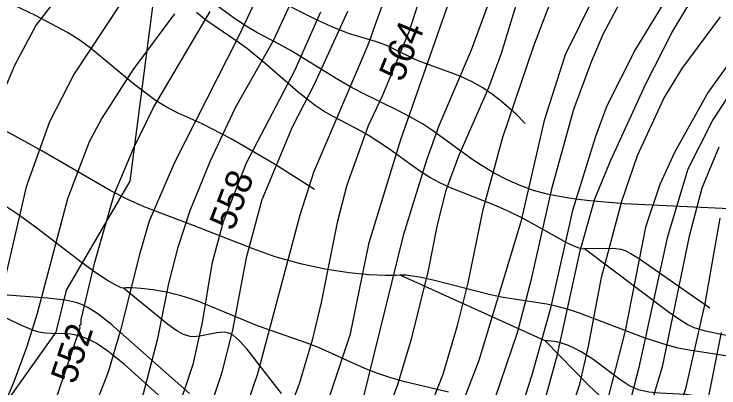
# Model space of a CAD drawing. Extents: x -709584 to -702006, y -1161789 to -1157496.
# Drawn here: x -709168.5 to -708901, y -1160629.8 to -1160488 of the extents above; entities that cross this region are included whole.
import ezdxf

# ---------------------------------------------------------------- set-up
doc = ezdxf.new("R2010")
doc.units = 0
for name, color, linetype in [('103_hranice KÚ', 7, 'Continuous'), ('120_vrstevnice hlavní', 7, 'Continuous'), ('121_vrstevnice hlavní_popis', 7, 'Continuous'), ('122_vrstevnice základní', 7, 'Continuous'), ('411_akumulovaný odtok', 7, 'Continuous')]:
    doc.layers.add(name, color=color, linetype=linetype)

msp = doc.modelspace()

# ---------------------------------------------------------------- linework, layer by layer
at = {"layer": '103_hranice KÚ'}
msp.add_lwpolyline([(-709113.02, -1160461.54), (-709124.59, -1160551.31), (-709148.76, -1160592.68), (-709152.76, -1160608.68), (-709190.29, -1160661.38), (-709207.27, -1160677.68), (-709227.61, -1160683.32), (-709293.86, -1160704.4), (-709290.67, -1160708.55), (-709280.09, -1160728.22), (-709270.72, -1160755.76), (-709268.6, -1160762.02), (-709272.02, -1160799.36), (-709269.54, -1160837.72)], dxfattribs=at)
at = {"layer": '120_vrstevnice hlavní'}
for points in [[(-708971.69, -1160463.82), (-708983.7, -1160502.87), (-708988.47, -1160515.89), (-708999.9, -1160541.93), (-709004.67, -1160554.95), (-709008, -1160567.96), (-709011.33, -1160585.32), (-709017.83, -1160611.36), (-709023.04, -1160628.71), (-709032.3, -1160653.02), (-709039.1, -1160669.22), (-709054, -1160697.56), (-709091.02, -1160759.18), (-709105.78, -1160790.43), (-709111.13, -1160803.45), (-709115.04, -1160816.46), (-709117.78, -1160829.48), (-709119.66, -1160842.5)], [(-708953.61, -1160577.8), (-708948.12, -1160558.13), (-708942.04, -1160543.37), (-708928.73, -1160514.45), (-708918.75, -1160494.77), (-708909.93, -1160480.02), (-708897.92, -1160464.83)], [(-709107.66, -1160487.83), (-709123.42, -1160509.09), (-709135.27, -1160527.44), (-709140.06, -1160536.43), (-709148.3, -1160558.13), (-709159.73, -1160601.52), (-709163.78, -1160614.54), (-709168.7, -1160627.56), (-709179.55, -1160653.02), (-709187.94, -1160670.37), (-709211.51, -1160714.92), (-709233.93, -1160755.71), (-709243.19, -1160777.41), (-709248.69, -1160799.11), (-709250.42, -1160816.46), (-709250.13, -1160841.63)], [(-709041.99, -1160486.96), (-709054.57, -1160514.45), (-709062.96, -1160530.94), (-709074.53, -1160558.42), (-709080.46, -1160580.4), (-709085.67, -1160607.89), (-709089.87, -1160624.38), (-709095.07, -1160640.29), (-709101.44, -1160655.91), (-709118.51, -1160687.15), (-709128.34, -1160702.77), (-709160.45, -1160751.08), (-709169.57, -1160767.57), (-709177.38, -1160784.06), (-709183.6, -1160800.55), (-709186.2, -1160811.54), (-709187.5, -1160828.03), (-709187.21, -1160844.24)], [(-708900.67, -1160565.36), (-708906.31, -1160597.76), (-708913.69, -1160630.16), (-708921.21, -1160653.3), (-708933.94, -1160685.7), (-708963.16, -1160745.88), (-708984.85, -1160787.53), (-708991.08, -1160801.42), (-708994.55, -1160810.68), (-708997.15, -1160819.93), (-708999.46, -1160833.82), (-708999.46, -1160847.71), (-708993.39, -1160903.25), (-708988.91, -1160949.54), (-708986.45, -1160968.05), (-708982.83, -1160986.56), (-708978.49, -1161000.45), (-708974.15, -1161009.71), (-708968.08, -1161018.24), (-708952.74, -1161033.86), (-708939.29, -1161045.58), (-708923.67, -1161055.85), (-708913.98, -1161060.91), (-708900.96, -1161066.7)], [(-709061.08, -1160838.16), (-709060.65, -1160823.7), (-709057.18, -1160804.02), (-709050.67, -1160784.35), (-709038.52, -1160759.76), (-709026.37, -1160740.09), (-708999.75, -1160700.75), (-708984.85, -1160676.16), (-708977.04, -1160661.4), (-708966.34, -1160631.9), (-708962.29, -1160617.14), (-708953.61, -1160577.8)]]:
    msp.add_lwpolyline(points, dxfattribs=at)
at = {"layer": '122_vrstevnice základní'}
for points in [[(-709005.68, -1160624.66), (-709000.19, -1160606.15), (-708996.14, -1160589.95), (-708990.5, -1160562.18), (-708982.98, -1160534.7), (-708971.26, -1160499.98), (-708965.91, -1160486.09), (-708953.47, -1160458.32), (-708943.92, -1160442.12), (-708935.1, -1160430.12), (-708921.36, -1160415.22), (-708909.93, -1160405.67), (-708894.31, -1160393.81)], [(-709002.79, -1160445.16), (-709018.56, -1160494.48), (-709028.83, -1160519.07), (-709034.18, -1160530.36), (-709042.28, -1160552.92), (-709045.9, -1160567.1), (-709051.97, -1160597.47), (-709055.44, -1160611.65), (-709060.21, -1160627.85), (-709068.17, -1160649.25), (-709078.15, -1160671.38), (-709091.46, -1160696.55), (-709104.48, -1160717.67), (-709129.79, -1160755.28), (-709136.15, -1160766.85), (-709140.78, -1160777.41), (-709145.12, -1160789.41), (-709151.05, -1160810.1), (-709153.66, -1160830.35), (-709154.23, -1160843.66)], [(-708975.89, -1160449.65), (-708994.98, -1160501.72), (-709007.28, -1160530.36), (-709012.05, -1160543.37), (-709020.87, -1160572.01), (-709036.35, -1160635.08), (-709039.1, -1160643.76), (-709049.66, -1160666.9), (-709066.15, -1160695.83), (-709087.99, -1160730.54), (-709112.43, -1160777.41), (-709119.52, -1160795.63), (-709121.83, -1160803.45), (-709125.88, -1160821.67), (-709128.2, -1160839.9)], [(-709131.23, -1160454.71), (-709160.16, -1160492.03), (-709168.41, -1160507.5), (-709173.47, -1160519.51), (-709179.84, -1160538.75), (-709183.31, -1160552.63), (-709190.1, -1160591.98), (-709195.75, -1160610.49), (-709205, -1160633.63), (-709213.68, -1160649.83), (-709232.78, -1160678.47), (-709254.18, -1160714.05), (-709263.87, -1160734.02), (-709268.36, -1160752.24), (-709268.36, -1160760.2), (-709268.65, -1160768.73), (-709269.66, -1160783.2), (-709269.66, -1160791.58), (-709268.36, -1160810.1), (-709268.65, -1160823.98), (-709267.92, -1160858.7)], [(-709116.48, -1160466.42), (-709145.7, -1160510.69), (-709155.1, -1160528.91), (-709163.93, -1160553.5), (-709173.33, -1160594), (-709177.96, -1160611.36), (-709182.01, -1160622.93), (-709188.23, -1160637.1), (-709202.26, -1160663.14), (-709225.98, -1160702.19), (-709234.8, -1160717.81), (-709248.98, -1160746.46), (-709255.05, -1160762.08), (-709257.51, -1160769.89), (-709260.4, -1160821.96), (-709259.1, -1160847.42)], [(-708942.47, -1160469.32), (-708959.4, -1160503.45), (-708967.35, -1160528.33), (-708976.18, -1160566.81), (-708992.09, -1160619.46), (-709001.49, -1160643.76), (-709018.41, -1160680.5), (-709025.21, -1160692.94), (-709043.29, -1160721.29), (-709055.3, -1160738.5), (-709066, -1160756.72), (-709075.55, -1160775.24), (-709083.65, -1160794.48), (-709086.97, -1160805.18), (-709091.6, -1160829.48), (-709092.47, -1160837.58)], [(-709140.93, -1160840.47), (-709139.48, -1160824.56), (-709138.32, -1160817.62), (-709132.83, -1160794.48), (-709124.58, -1160771.33), (-709114.02, -1160750.51), (-709105.49, -1160736.62), (-709085.67, -1160706.53), (-709062.96, -1160664.88), (-709048.5, -1160632.48), (-709040.83, -1160609.33), (-709033.75, -1160574.62), (-709021.74, -1160535.56), (-708999.03, -1160470.76)], [(-708916, -1160473.8), (-708932.64, -1160501.28), (-708943.49, -1160522.83), (-708947.83, -1160534.41), (-708956.51, -1160562.47), (-708964.89, -1160599.5), (-708971.98, -1160624.95), (-708977.91, -1160643.47), (-708985.14, -1160661.98), (-708991.07, -1160673.55), (-709007.56, -1160700.75), (-709036.64, -1160744.28), (-709052.26, -1160770.32), (-709056.02, -1160777.7), (-709062.67, -1160793.9), (-709065.71, -1160803.16), (-709068.32, -1160814.73), (-709070.63, -1160831.22), (-709070.92, -1160842.79)], [(-709074.39, -1160477.42), (-709083.36, -1160496.51), (-709107.66, -1160544.24), (-709117.21, -1160566.52), (-709120.96, -1160579.25), (-709128.2, -1160607.89), (-709132.83, -1160623.8), (-709144.4, -1160653.3), (-709151.05, -1160667.77), (-709163.06, -1160690.91), (-709173.47, -1160708.27), (-709193.14, -1160738.36), (-709201.53, -1160754.27), (-709210.93, -1160776.54), (-709215.56, -1160792.45), (-709217.73, -1160802), (-709220.91, -1160824.27), (-709221.35, -1160833.53)], [(-709070.05, -1160497.96), (-709060.5, -1160477.13)], [(-709083.07, -1160835.84), (-709081.62, -1160824.85), (-709078.58, -1160811.83), (-709073.81, -1160796.21), (-709066.87, -1160777.99), (-709061.81, -1160767.57), (-709053.13, -1160751.95), (-709028.83, -1160715.5), (-709014.36, -1160692.07), (-709002.65, -1160671.24), (-708988.04, -1160640), (-708977.48, -1160608.75), (-708972.13, -1160588.5), (-708964.32, -1160553.79), (-708956.07, -1160523.99), (-708949.27, -1160505.77), (-708944.79, -1160495.35), (-708936.54, -1160479.73)], [(-709170.14, -1160841.92), (-709169.85, -1160826.01), (-709168.7, -1160816.75), (-709164.21, -1160795.92), (-709158.72, -1160779.72), (-709153.8, -1160768.15), (-709150.04, -1160761.21), (-709141.21, -1160747.32), (-709120.24, -1160716.95), (-709111.71, -1160703.06), (-709095.07, -1160672.98), (-709085.53, -1160652.15), (-709075.98, -1160624.38), (-709059.93, -1160564.2), (-709054.72, -1160548), (-709034.18, -1160499.69), (-709027.53, -1160481.18)], [(-709235.67, -1160849.73), (-709235.96, -1160826.59), (-709233.5, -1160805.76), (-709230.75, -1160792.74), (-709227.86, -1160782.33), (-709219.47, -1160758.89), (-709208.19, -1160732.86), (-709201.1, -1160719.84), (-709182.01, -1160691.2), (-709174.05, -1160678.18), (-709161.61, -1160654.75), (-709154.38, -1160639.13), (-709143.48, -1160606.97), (-709143.68, -1160606.01), (-709143.1, -1160605.57), (-709143.1, -1160603.84), (-709137.89, -1160582.14), (-709130.37, -1160556.1), (-709123.28, -1160539.03), (-709115.61, -1160523.41), (-709094.06, -1160486.96)], [(-709052.26, -1160487.25), (-709062.09, -1160509.53), (-709080.46, -1160544.53), (-709089.14, -1160566.81), (-709093.48, -1160582.72), (-709097.1, -1160604.99), (-709100.71, -1160620.9), (-709107.8, -1160642.02), (-709119.37, -1160665.17), (-709129.35, -1160682.52), (-709147.29, -1160711.45), (-709169.42, -1160745.3), (-709178.68, -1160761.21), (-709183.45, -1160770.76), (-709190.25, -1160786.67), (-709192.28, -1160793.03), (-709195.6, -1160808.94), (-709196.9, -1160821.67), (-709197.48, -1160846.84)], [(-709037.22, -1160780.01), (-709027.96, -1160761.79), (-709010.31, -1160735.75), (-708998.45, -1160720.13), (-708980.95, -1160691.49), (-708971.26, -1160673.27), (-708960.84, -1160649.83), (-708953.76, -1160628.43), (-708950.43, -1160613.96), (-708945.51, -1160587.93), (-708937.84, -1160559), (-708931.92, -1160541.64), (-708921.89, -1160520.04), (-708914.99, -1160508.66), (-708900.38, -1160488.99)], [(-709210.65, -1160835.56), (-709209.92, -1160817.04), (-709206.88, -1160800.84), (-709201.82, -1160784.64), (-709191.12, -1160761.5), (-709167.4, -1160719.84), (-709156.26, -1160701.33), (-709142.52, -1160680.5), (-709130.95, -1160659.67), (-709119.37, -1160631.9), (-709114.02, -1160611.07), (-709109.83, -1160590.24), (-709106.21, -1160576.35), (-709101.73, -1160562.47), (-709094.06, -1160543.95), (-709084.52, -1160523.41), (-709070.05, -1160497.96)], [(-708893.44, -1160501.43), (-708905.01, -1160517.63), (-708917.74, -1160540.19), (-708923.38, -1160552.63), (-708928.88, -1160568.83), (-708936.54, -1160608.18), (-708944.35, -1160638.26), (-708950, -1160654.46), (-708959.69, -1160677.6), (-708965.62, -1160689.18), (-708975.31, -1160705.38), (-709010.75, -1160755.13), (-709017.4, -1160766.71), (-709020.73, -1160773.65), (-709027.09, -1160789.85), (-709032.3, -1160808.36), (-709033.75, -1160815.31), (-709035.19, -1160826.88), (-709035.77, -1160839.03), (-709035.48, -1160848.28), (-709033.02, -1160864.49)], [(-708896.48, -1160517.63), (-708903.28, -1160528.04), (-708912.82, -1160546.85), (-708920.63, -1160572.88), (-708931.34, -1160622.06), (-708935.1, -1160636.24), (-708939.44, -1160649.25), (-708949.85, -1160675.29), (-708959.69, -1160696.12), (-708968.08, -1160711.74), (-708979.36, -1160729.97), (-708995.27, -1160753.4), (-709003.95, -1160769.02), (-709014.65, -1160792.45), (-709021.59, -1160815.88), (-709024.34, -1160834.4), (-709024.63, -1160843.08), (-709024.05, -1160851.76), (-709022.75, -1160860.44), (-709010.31, -1160921.19), (-709006.7, -1160944.62), (-709005.25, -1160970.65), (-709001.78, -1160991.48), (-708994.26, -1161014.92)], [(-708900.96, -1160538.46), (-708907.47, -1160554.08), (-708912.24, -1160572.3), (-708922.51, -1160621.77), (-708930.9, -1160649.83), (-708940.16, -1160675.87), (-708952.74, -1160704.8), (-708958.82, -1160716.37), (-708973.43, -1160741.54), (-708985.87, -1160761.21), (-708994.4, -1160776.83), (-709003.08, -1160797.66), (-709007.42, -1160810.68), (-709010.75, -1160828.9), (-709011.04, -1160841.92)], [(-708887.94, -1161054.11), (-708922.66, -1161039.5), (-708940.3, -1161029.23), (-708951.15, -1161020.84), (-708961.71, -1161010.86), (-708965.62, -1161006.24), (-708971.98, -1160993.22), (-708976.18, -1160978.47), (-708978.2, -1160966.03), (-708980.23, -1160945.2), (-708980.52, -1160932.18), (-708979.65, -1160919.16), (-708979.94, -1160887.92), (-708983.8, -1160854.04), (-708985, -1160838.74), (-708984.85, -1160830.06), (-708982.83, -1160817.04), (-708973.43, -1160791.01), (-708959.69, -1160762.37), (-708954.05, -1160749.35), (-708923.96, -1160686.86), (-708911.38, -1160655.62), (-708905.16, -1160634.79), (-708899.95, -1160608.75)], [(-709104.33, -1160841.92), (-709101.29, -1160819.07), (-709098.83, -1160805.18), (-709093.77, -1160788.98), (-709083.21, -1160765.84), (-709074.54, -1160749.64), (-709031.43, -1160677.89), (-709019.71, -1160657.06), (-709013.06, -1160643.18), (-709005.68, -1160624.66)]]:
    msp.add_lwpolyline(points, dxfattribs=at)
at = {"layer": '411_akumulovaný odtok'}
msp.add_line((-708966.99, -1160612), (-709021.99, -1160587), dxfattribs=at)
for points in [[(-708974.49, -1160529.5), (-708978.01, -1160525.9), (-708983.52, -1160521.08), (-708986.93, -1160518.48), (-708990.65, -1160515.99), (-708994.69, -1160513.71), (-708998.76, -1160511.78), (-709002.65, -1160510.2), (-709012.78, -1160506.61), (-709015.99, -1160505.27), (-709024.98, -1160500.85), (-709028.02, -1160499.54), (-709031.35, -1160498.38), (-709041.61, -1160495.31), (-709048.21, -1160492.69), (-709054.72, -1160489.61), (-709070.85, -1160481.47), (-709086, -1160474.74), (-709089.05, -1160472.95), (-709091.98, -1160470.92), (-709094.82, -1160468.71), (-709103.02, -1160461.37), (-709112.06, -1160452.42), (-709131.99, -1160432)], [(-709054.49, -1160554.5), (-709069.41, -1160545.06), (-709086.18, -1160535.28), (-709097.18, -1160529.61), (-709106.24, -1160525.56), (-709110.42, -1160523.44), (-709114.84, -1160520.72), (-709119.09, -1160517.66), (-709123.24, -1160514.38), (-709139.65, -1160500.83), (-709143.87, -1160497.73), (-709148.23, -1160494.92), (-709160.4, -1160488.52), (-709168.41, -1160484.71)], [(-708894.49, -1160562), (-708937.01, -1160559.91), (-708950.03, -1160558.86), (-708955.49, -1160558.2), (-708960.87, -1160557.37), (-708966.18, -1160556.28), (-708971.37, -1160554.86), (-708976.47, -1160553.03), (-708981.43, -1160550.82), (-708986.25, -1160548.31), (-708990.92, -1160545.52), (-708994.74, -1160542.96), (-709009.7, -1160532.15), (-709013.56, -1160529.65), (-709018.02, -1160527.07), (-709022.59, -1160524.68), (-709036.53, -1160517.84), (-709041.12, -1160515.44), (-709045.66, -1160512.84), (-709063.42, -1160501.94), (-709067.89, -1160499.41), (-709076.35, -1160494.97), (-709080.49, -1160492.55), (-709084.55, -1160489.94), (-709092.39, -1160484.18)], [(-709021.99, -1160587), (-709023.49, -1160587.17), (-709027.56, -1160587.16), (-709033.73, -1160586.86), (-709041.5, -1160586.13), (-709050.4, -1160584.79), (-709059.83, -1160582.75), (-709069.44, -1160580.02), (-709077.85, -1160577.09), (-709100.13, -1160568.34), (-709112.83, -1160563.57), (-709119.14, -1160561.07), (-709125.34, -1160558.33), (-709132.02, -1160554.91), (-709158.04, -1160539.8), (-709178.44, -1160528.71), (-709203.22, -1160516.07), (-709215.42, -1160509.37), (-709225.27, -1160503.09), (-709230.01, -1160499.74), (-709248.25, -1160486.05)], [(-708951.99, -1160577), (-708952.48, -1160577.12), (-708953.67, -1160576.87), (-708955.46, -1160576.24), (-708958.42, -1160574.88), (-708975.28, -1160565.56), (-708980.48, -1160563.02), (-708985.6, -1160560.77), (-709002.85, -1160553.85), (-709006.87, -1160551.99), (-709010.76, -1160549.92), (-709014.08, -1160547.85), (-709026.82, -1160538.69), (-709033.33, -1160534.37), (-709036.79, -1160532.41), (-709047.36, -1160526.89), (-709050.79, -1160524.89), (-709054.2, -1160522.61), (-709060.74, -1160517.55), (-709073.37, -1160506.62), (-709079.79, -1160501.32), (-709083.1, -1160498.83), (-709095.8, -1160490.22), (-709099.33, -1160487.43)], [(-709126.99, -1160592), (-709127.86, -1160591.88), (-709129.96, -1160590.88), (-709133.07, -1160589.07), (-709137.46, -1160586.15), (-709142.59, -1160582.43), (-709160.4, -1160568.86), (-709166.53, -1160564.4), (-709172.13, -1160560.59)], [(-708904.49, -1160599.5), (-708930.81, -1160581.19), (-708934.37, -1160578.89), (-708936.21, -1160577.94), (-708938.15, -1160577.31), (-708941.25, -1160576.92), (-708951.99, -1160577)], [(-708886.99, -1160612), (-708900.14, -1160609.53), (-708906.14, -1160608.25), (-708910.38, -1160606.99), (-708913.02, -1160605.79), (-708915.49, -1160604.3), (-708920.26, -1160600.91), (-708951.99, -1160577)], [(-708895.92, -1160617.97), (-708912.32, -1160615.54), (-708916.42, -1160614.73), (-708920.66, -1160613.65), (-708929.04, -1160610.91), (-708953.94, -1160601.45), (-708958.13, -1160600.09), (-708962.37, -1160598.94), (-708966.36, -1160598.09), (-708982.84, -1160595.52), (-708987.69, -1160594.56), (-709009.42, -1160588.92), (-709013.99, -1160587.9), (-709019.74, -1160587.02), (-709021.99, -1160587)], [(-709101.99, -1160632), (-709131.44, -1160605.88), (-709136.8, -1160601.65), (-709140.56, -1160599.26), (-709142.53, -1160598.31), (-709144.62, -1160597.57), (-709148.99, -1160596.57), (-709155.83, -1160595.72), (-709206.99, -1160592)], [(-709089.49, -1160654.5), (-709126.61, -1160620.98), (-709132.97, -1160615.82), (-709137.4, -1160612.88), (-709139.72, -1160611.66), (-709142.1, -1160610.66), (-709144.51, -1160609.9), (-709146.95, -1160609.41), (-709149.41, -1160609.24), (-709154.33, -1160609.23), (-709156.79, -1160609.05), (-709159.1, -1160608.61), (-709161.41, -1160607.92), (-709166, -1160606.05), (-709175.23, -1160601.52), (-709179.95, -1160599.44), (-709182.42, -1160598.58), (-709185.11, -1160597.87), (-709197.33, -1160595.51), (-709202.58, -1160594.27), (-709205.95, -1160592.93), (-709206.77, -1160592.38), (-709206.99, -1160592)], [(-709003.69, -1160631.37), (-709020.18, -1160627.45), (-709025.59, -1160625.96), (-709030.9, -1160624.22), (-709035.4, -1160622.44), (-709053.05, -1160614.45), (-709057.63, -1160612.67), (-709076.16, -1160606.2), (-709099.04, -1160596.83), (-709105.14, -1160594.85), (-709110.7, -1160593.5), (-709115.83, -1160592.61), (-709120.27, -1160592.09), (-709123.78, -1160591.87), (-709126.1, -1160591.85), (-709126.99, -1160592)], [(-709066.99, -1160632), (-709080.22, -1160615.04), (-709083.16, -1160611.77), (-709085.24, -1160609.99), (-709086.34, -1160609.32), (-709087.51, -1160608.87), (-709088.81, -1160608.68), (-709091.57, -1160608.88), (-709097.38, -1160610.11), (-709100.26, -1160610.43), (-709101.66, -1160610.34), (-709104.24, -1160609.53), (-709106.72, -1160608.15), (-709110.35, -1160605.57), (-709126.99, -1160592)], [(-708895.69, -1160639.35), (-708901.42, -1160635.94), (-708905.37, -1160634.07), (-708907.41, -1160633.37), (-708909.35, -1160632.91), (-708913.36, -1160632.36), (-708923.59, -1160631.8), (-708927.61, -1160631.38), (-708931.46, -1160630.49), (-708933.34, -1160629.75), (-708935.15, -1160628.84), (-708938.65, -1160626.65), (-708948.9, -1160618.93), (-708953.27, -1160616.13), (-708955.66, -1160614.84), (-708958.07, -1160613.75), (-708960.41, -1160612.91), (-708962.46, -1160612.38), (-708965.67, -1160611.94), (-708966.99, -1160612)], [(-708884.49, -1160669.5), (-708902.75, -1160654.38), (-708907.43, -1160650.8), (-708910.67, -1160648.63), (-708914.09, -1160646.79), (-708917.69, -1160645.27), (-708936.28, -1160638.74), (-708939.82, -1160637.15), (-708943.1, -1160635.17), (-708946.13, -1160632.79), (-708950.42, -1160628.84), (-708966.99, -1160612)]]:
    msp.add_lwpolyline(points, dxfattribs=at)

# ---------------------------------------------------------------- texts
at = {"layer": '121_vrstevnice hlavní_popis'}
for s, rotation, p in [('564', 67.7578, (-709021.13, -1160514.14)), ('558', 68.8874, (-709085.39, -1160570.59)), ('552', 71.5761, (-709145.44, -1160628.8))]:
    msp.add_text(s, height=10, rotation=rotation, dxfattribs=at).set_placement(p)

doc.saveas('drawing.dxf')
